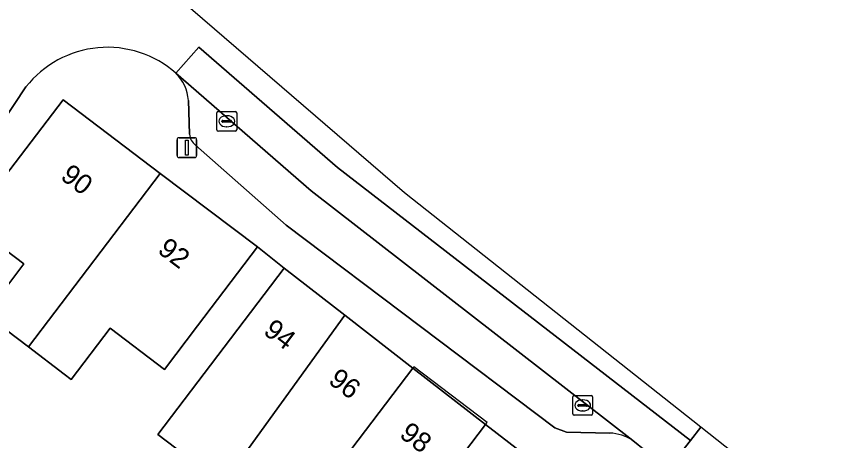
# Model space of a CAD drawing. Extents: x 161881 to 162523, y 381678 to 382381.
# Drawn here: x 162162.08 to 162203.77, y 382108.66 to 382130.08 of the extents above; entities that cross this region are included whole.
import ezdxf

# ---------------------------------------------------------------- set-up
doc = ezdxf.new("R2010")
doc.units = 0
for name, color, linetype in [('IMGEO_Erf', 7, 'Continuous'), ('IMGEO_Kolk', 7, 'Continuous'), ('IMGEO_Lichtmast', 7, 'Continuous'), ('IMGEO_Pand', 7, 'Continuous'), ('IMGEO_Pand_nummerreeks', 7, 'Continuous'), ('IMGEO_Pand_overbouw', 7, 'Continuous'), ('IMGEO_Parkeervlak_open', 7, 'Continuous'), ('IMGEO_Rijbaan_lokaal_gesloten', 7, 'Continuous'), ('IMGEO_Rijbaan_lokaal_open', 7, 'Continuous'), ('IMGEO_Voetpad_open', 7, 'Continuous')]:
    doc.layers.add(name, color=color, linetype=linetype)

msp = doc.modelspace()

# ---------------------------------------------------------------- linework, layer by layer
at = {"layer": 'IMGEO_Erf'}
msp.add_lwpolyline([(162171.022, 382107.579), (162169.204, 382108.957), (162172.552, 382113.37), (162175.581, 382117.363), (162174.237, 382118.435), (162171.216, 382114.452), (162169.548, 382112.253), (162166.802, 382114.336), (162164.836, 382111.744), (162164.488, 382112.008), (162162.676, 382113.383), (162160.504, 382115.03), (162162.441, 382117.582), (162159.709, 382119.654)], dxfattribs=at)
at = {"layer": 'IMGEO_Kolk'}
for p, q in [((162172.264, 382125.286), (162173.116, 382125.286)), ((162172.189, 382124.36), (162172.189, 382125.212)), ((162172.491, 382124.829), (162172.889, 382124.829)), ((162172.677, 382125.066), (162172.702, 382125.066)), ((162173.19, 382125.212), (162173.19, 382124.36)), ((162172.448, 382124.78), (162172.448, 382124.792)), ((162172.886, 382124.743), (162172.488, 382124.743)), ((162172.7, 382124.506), (162172.675, 382124.506)), ((162172.932, 382124.792), (162172.932, 382124.78)), ((162173.116, 382124.286), (162172.264, 382124.286)), ((162190.158, 382110.006), (162190.158, 382110.858)), ((162190.233, 382110.932), (162191.085, 382110.932)), ((162190.646, 382110.712), (162190.671, 382110.712)), ((162191.159, 382110.858), (162191.159, 382110.006)), ((162190.417, 382110.426), (162190.417, 382110.438)), ((162190.855, 382110.389), (162190.457, 382110.389)), ((162190.46, 382110.475), (162190.858, 382110.475)), ((162190.901, 382110.438), (162190.901, 382110.426)), ((162191.085, 382109.932), (162190.233, 382109.932)), ((162190.669, 382110.152), (162190.644, 382110.152))]:
    msp.add_line(p, q, dxfattribs=at)
for points in [[(162172.264, 382125.286), (162173.116, 382125.286)], [(162172.189, 382124.36), (162172.189, 382125.212)], [(162173.19, 382125.212), (162173.19, 382124.36)], [(162173.116, 382124.286), (162172.264, 382124.286)], [(162190.158, 382110.006), (162190.158, 382110.858)], [(162190.233, 382110.932), (162191.085, 382110.932)], [(162191.159, 382110.858), (162191.159, 382110.006)], [(162191.085, 382109.932), (162190.233, 382109.932)]]:
    msp.add_lwpolyline(points, dxfattribs=at)
for centre, radius, start, end in [((162172.266, 382125.21), 0.0765, 91.552, 178.448), ((162172.266, 382125.21), 0.0765, 91.552, 178.448), ((162173.114, 382125.21), 0.0765, 1.552, 88.448), ((162173.114, 382125.21), 0.0765, 1.552, 88.448), ((162172.488, 382124.789), 0.0403, 85.8775, 175.7526), ((162172.893, 382124.791), 0.0386, 1.7309, 96.639), ((162172.485, 382124.779), 0.0366, 178.938, 274.7102), ((162172.889, 382124.786), 0.043, 264.8664, 352.4533), ((162172.266, 382124.362), 0.0765, 181.552, 268.448), ((162172.266, 382124.362), 0.0765, 181.552, 268.448), ((162173.114, 382124.362), 0.0765, 271.552, 358.448), ((162173.114, 382124.362), 0.0765, 271.552, 358.448), ((162190.235, 382110.856), 0.0765, 91.552, 178.448), ((162190.235, 382110.856), 0.0765, 91.552, 178.448), ((162191.083, 382110.856), 0.0765, 1.552, 88.448), ((162191.083, 382110.856), 0.0765, 1.552, 88.448), ((162190.457, 382110.435), 0.0403, 85.8775, 175.7526), ((162190.454, 382110.425), 0.0366, 178.938, 274.7102), ((162190.858, 382110.432), 0.043, 264.8664, 352.4533), ((162190.862, 382110.437), 0.0386, 1.7309, 96.639), ((162190.235, 382110.008), 0.0765, 181.552, 268.448), ((162190.235, 382110.008), 0.0765, 181.552, 268.448), ((162191.083, 382110.008), 0.0765, 271.552, 358.448), ((162191.083, 382110.008), 0.0765, 271.552, 358.448)]:
    msp.add_arc(centre, radius, start, end, dxfattribs=at)
for centre, major_axis, ratio, start_param, end_param in [((162172.676, 382124.786), (-0.387, 0.002), 0.722429, 4.712389, 7.853982), ((162172.701, 382124.786), (-0.39, 0.002), 0.717154, 1.570796, 4.712389), ((162190.645, 382110.432), (-0.387, 0.002), 0.722429, 4.712389, 7.853982), ((162190.67, 382110.432), (-0.39, 0.002), 0.717154, 1.570796, 4.712389)]:
    msp.add_ellipse(centre, major_axis=major_axis, ratio=ratio, start_param=start_param, end_param=end_param, dxfattribs=at)
at = {"layer": 'IMGEO_Lichtmast'}
for p, q in [((162170.179, 382123.055), (162170.179, 382123.855)), ((162170.179, 382123.855), (162170.179, 382123.055)), ((162170.279, 382123.955), (162171.069, 382123.955)), ((162171.069, 382123.955), (162170.279, 382123.955)), ((162171.169, 382123.855), (162171.169, 382123.055)), ((162171.169, 382123.055), (162171.169, 382123.855)), ((162171.069, 382122.955), (162170.279, 382122.955)), ((162170.279, 382122.955), (162171.069, 382122.955))]:
    msp.add_line(p, q, dxfattribs=at)
msp.add_lwpolyline([(162170.599, 382123.83), (162170.749, 382123.83), (162170.749, 382123.08), (162170.599, 382123.08), (162170.599, 382123.83)], dxfattribs=at)
for centre, start, end in [((162170.279, 382123.855), 90, 180), ((162170.279, 382123.855), 90, 180), ((162171.069, 382123.855), 0, 90), ((162171.069, 382123.855), 360, 90), ((162170.279, 382123.055), 180, 270), ((162170.279, 382123.055), 180, 270), ((162171.069, 382123.055), 270, 0), ((162171.069, 382123.055), 270, 0)]:
    msp.add_arc(centre, 0.1, start, end, dxfattribs=at)
at = {"layer": 'IMGEO_Pand'}
for points in [[(162162.676, 382113.383), (162169.332, 382122.155), (162164.428, 382125.875), (162161.475, 382121.982), (162159.709, 382119.654), (162162.441, 382117.582), (162160.504, 382115.03)], [(162162.676, 382113.383), (162164.488, 382112.008), (162164.836, 382111.744), (162166.802, 382114.336), (162169.548, 382112.253), (162171.216, 382114.452), (162174.237, 382118.435), (162169.332, 382122.155)], [(162169.685, 382101.984), (162172.616, 382105.867), (162172.256, 382106.14), (162178.645, 382114.985), (162175.581, 382117.363), (162172.552, 382113.37), (162169.204, 382108.957), (162171.022, 382107.579), (162167.84, 382103.384)], [(162182.085, 382112.315), (162178.645, 382114.985), (162172.256, 382106.14), (162172.616, 382105.867), (162169.685, 382101.984), (162168.547, 382100.483), (162171.416, 382098.252)], [(162185.759, 382109.465), (162182.085, 382112.315), (162171.416, 382098.252), (162171.221, 382097.995), (162171.992, 382097.409), (162174.311, 382100.464), (162177.245, 382098.241), (162177.324, 382098.346), (162178.321, 382099.659), (162179.412, 382101.098)], [(162189.867, 382106.276), (162185.759, 382109.465), (162179.412, 382101.098), (162178.321, 382099.659), (162177.324, 382098.346), (162179.714, 382096.734), (162179.841, 382096.929), (162181.515, 382095.835), (162183.391, 382098.08), (162183.555, 382097.955)]]:
    msp.add_lwpolyline(points, close=True, dxfattribs=at)
at = {"layer": 'IMGEO_Pand_overbouw'}
msp.add_lwpolyline([(162185.759, 382109.465), (162185.843, 382109.576), (162182.14, 382112.387), (162182.085, 382112.315)], close=True, dxfattribs=at)
at = {"layer": 'IMGEO_Parkeervlak_open'}
for points in [[(162193.186, 382108.659), (162176.948, 382121.265), (162170.122, 382127.214)], [(162170.753, 382125.836), (162170.812, 382124.13)], [(162171.103, 382123.585), (162175.696, 382119.536), (162189.244, 382109.304), (162189.845, 382109.084), (162192.027, 382109.033)]]:
    msp.add_lwpolyline(points, dxfattribs=at)
for centre, radius, start, end in [((162168.637, 382125.701), 2.12, 3.6588, 45.5482), ((162171.562, 382124.18), 0.751, 183.823, 232.3765), ((162191.933, 382106.76), 2.275, 56.5892, 87.6419)]:
    msp.add_arc(centre, radius, start, end, dxfattribs=at)
at = {"layer": 'IMGEO_Rijbaan_lokaal_gesloten'}
msp.add_lwpolyline([(162196.108, 382108.662), (162178.284, 382122.456), (162171.277, 382128.537), (162170.122, 382127.214), (162176.948, 382121.265), (162193.186, 382108.659), (162193.457, 382108.448), (162194.977, 382107.231)], close=True, dxfattribs=at)
at = {"layer": 'IMGEO_Rijbaan_lokaal_open'}
for points in [[(162196.622, 382109.326), (162181.661, 382121.174), (162166.369, 382134.365), (162124.046, 382170.871), (162123.677, 382170.45), (162160.677, 382137.773), (162159.551, 382136.515), (162159.877, 382136.204)], [(162160.442, 382129.245), (162157.239, 382125.145), (162160.138, 382122.902), (162162.551, 382126.521)], [(162170.122, 382127.214), (162171.277, 382128.537), (162178.284, 382122.456), (162196.108, 382108.662), (162196.622, 382109.326)], [(162208.802, 382099.68), (162196.622, 382109.326), (162196.108, 382108.662), (162194.977, 382107.231), (162195.52, 382106.801)]]:
    msp.add_lwpolyline(points, dxfattribs=at)
msp.add_arc((162166.664, 382123.292), 5.229, 48.5987, 141.8611, dxfattribs=at)
at = {"layer": 'IMGEO_Voetpad_open'}
for points in [[(162162.551, 382126.521), (162160.138, 382122.902), (162161.475, 382121.982), (162164.428, 382125.875), (162169.332, 382122.155), (162174.237, 382118.435), (162175.581, 382117.363), (162178.645, 382114.985), (162182.085, 382112.315), (162185.759, 382109.465), (162189.867, 382106.276), (162194.025, 382103.114), (162197.323, 382100.653)], [(162170.812, 382124.13), (162170.753, 382125.836)], [(162192.027, 382109.033), (162189.845, 382109.084), (162189.244, 382109.304), (162175.696, 382119.536), (162171.103, 382123.585)], [(162195.52, 382106.801), (162194.977, 382107.231), (162193.457, 382108.448), (162193.186, 382108.659)]]:
    msp.add_lwpolyline(points, dxfattribs=at)
for centre, radius, start, end in [((162166.664, 382123.292), 5.229, 48.5987, 141.8611), ((162168.637, 382125.701), 2.12, 3.6588, 45.5482), ((162171.562, 382124.18), 0.751, 183.823, 232.3765), ((162191.933, 382106.76), 2.275, 56.5892, 87.6419)]:
    msp.add_arc(centre, radius, start, end, dxfattribs=at)

# ---------------------------------------------------------------- texts
at = {"layer": 'IMGEO_Pand_nummerreeks'}
for s, rotation, p in [('90', 322.8173, (162164.241, 382121.9)), ('92', 322.823, (162169.141, 382118.182)), ('94', 322.8143, (162174.485, 382114.077)), ('96', 322.8143, (162177.764, 382111.589)), ('98', 322.8036, (162181.354, 382108.867))]:
    msp.add_text(s, height=1, rotation=rotation, dxfattribs=at).set_placement(p)

doc.saveas('drawing.dxf')
